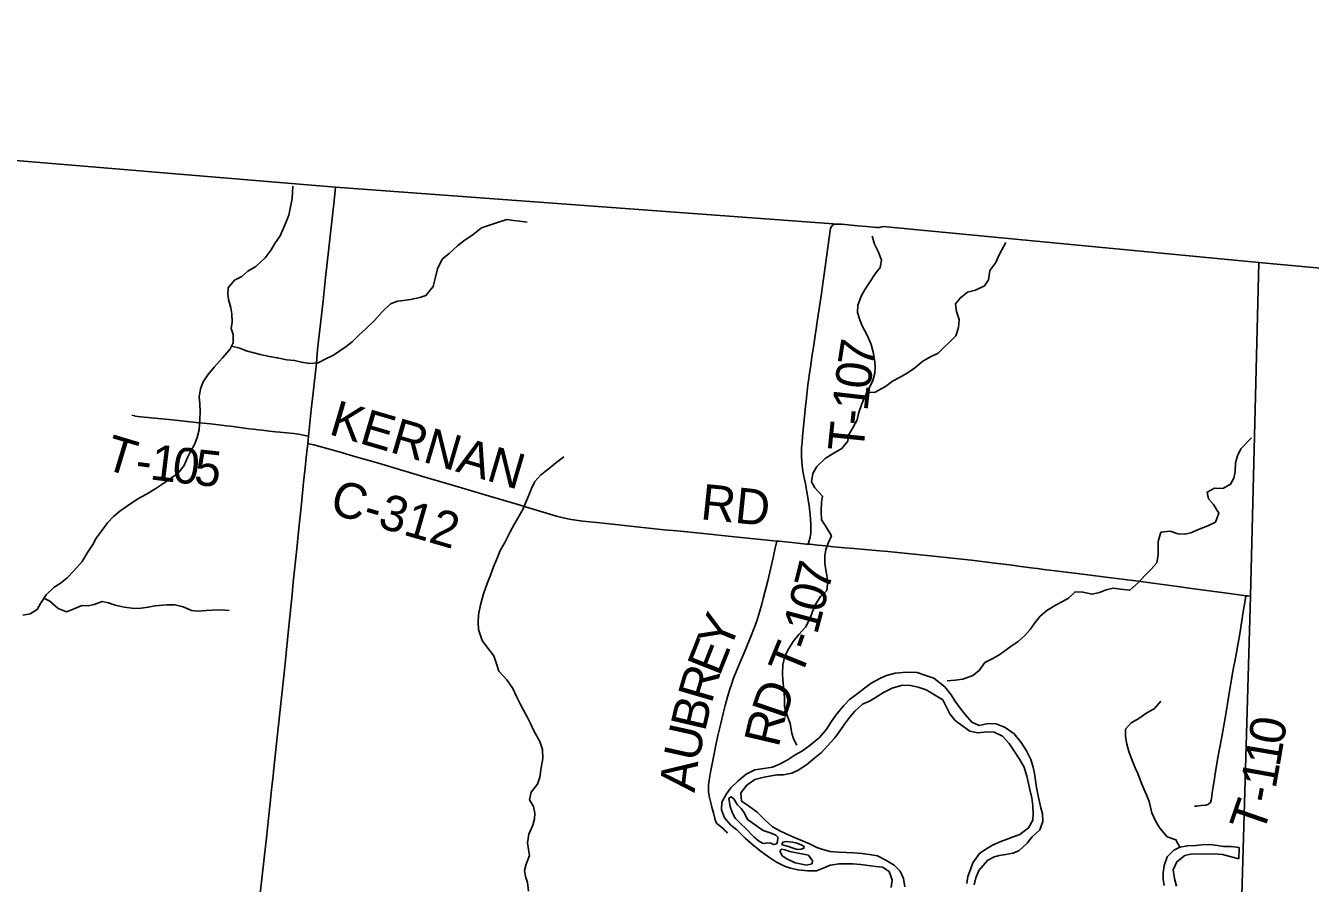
# Model space of a CAD drawing. Extents: x 1451455 to 1749751, y 218250 to 574981.
# Drawn here: x 1571350 to 1582173, y 452009 to 459234 of the extents above; entities that cross this region are included whole.
import ezdxf

# ---------------------------------------------------------------- set-up
doc = ezdxf.new("R2010")
doc.units = 0
for name, color, linetype in [('GM_X_Adjacent_County', 7, 'Continuous'), ('GM_X_County', 7, 'Continuous'), ('GM_X_County_Road', 7, 'Continuous'), ('GM_X_County_Road_Text', 7, 'Continuous'), ('GM_X_Major_River', 7, 'Continuous'), ('GM_X_Minor_River', 7, 'Continuous'), ('GM_X_State_Route', 7, 'Continuous'), ('GM_X_Township', 7, 'Continuous'), ('GM_X_Township_Road', 7, 'Continuous'), ('GM_X_Township_Road_Text', 7, 'Continuous')]:
    doc.layers.add(name, color=color, linetype=linetype)

msp = doc.modelspace()

# ---------------------------------------------------------------- linework, layer by layer
at = {"layer": 'GM_X_Adjacent_County'}
for points in [[(1582867, 457136), (1581739, 457239), (1578575, 457541), (1578555, 457536), (1578544, 457534), (1578534, 457533), (1578526, 457533), (1578517, 457534), (1578433, 457542), (1578361, 457549), (1578224, 457561), (1578209, 457562), (1578194, 457563), (1578192, 457563), (1573961, 457874), (1570793, 458137)], [(1580602, 418918), (1580746, 423359), (1580874, 427644), (1580979, 430971), (1581014, 432385), (1581190, 438279), (1581383, 444781), (1581567, 450939), (1581670, 454427), (1581739, 457239), (1582867, 457136), (1582883, 457135), (1588502, 456667), (1590579, 456501), (1590479, 454965), (1590388, 454199), (1590303, 452833), (1590219, 451466), (1590110, 449807), (1590085, 449419), (1590007, 448309), (1590719, 448267), (1592674, 448158)]]:
    msp.add_lwpolyline(points, dxfattribs=at)
at = {"layer": 'GM_X_County'}
msp.add_lwpolyline([(1581190, 438279), (1581383, 444781), (1581567, 450939), (1581670, 454427), (1581739, 457239), (1578575, 457541), (1578555, 457536), (1578544, 457534), (1578534, 457533), (1578526, 457533), (1578517, 457534), (1578433, 457542), (1578361, 457549), (1578224, 457561), (1578209, 457562), (1578194, 457563), (1578192, 457563), (1578192, 457563), (1573961, 457874), (1570793, 458137), (1565757, 458561), (1558990, 459152), (1557881, 459234)], dxfattribs=at)
at = {"layer": 'GM_X_County_Road'}
for points in [[(1573726, 455715), (1573737, 455712), (1573778, 455703), (1573828, 455690), (1573990, 455643), (1574132, 455603), (1574324, 455547), (1574733, 455426), (1574947, 455363), (1575259, 455270), (1575488, 455202), (1575627, 455161), (1575821, 455103), (1575878, 455089), (1575946, 455075), (1576043, 455060), (1576163, 455048), (1576320, 455031), (1576470, 455015), (1576626, 454999), (1576729, 454988), (1576840, 454977), (1577060, 454955), (1577321, 454929), (1577517, 454909), (1577625, 454897), (1577678, 454892)], [(1577678, 454892), (1577697, 454890), (1577804, 454879), (1577928, 454867), (1577943, 454866)], [(1577943, 454866), (1577958, 454865), (1578023, 454858), (1578091, 454851), (1578156, 454844), (1578251, 454836), (1578326, 454829), (1578512, 454813), (1578613, 454803), (1578750, 454790), (1578972, 454768), (1579076, 454757), (1579320, 454730), (1579451, 454714), (1579516, 454706), (1579639, 454691), (1579734, 454679), (1579844, 454665), (1579875, 454660), (1579929, 454653), (1580045, 454638), (1580187, 454621), (1580298, 454608), (1580451, 454588), (1580726, 454555), (1580846, 454538), (1581056, 454510), (1581173, 454493), (1581491, 454450), (1581630, 454432)], [(1581630, 454432), (1581645, 454430), (1581670, 454427)]]:
    msp.add_lwpolyline(points, dxfattribs=at)
at = {"layer": 'GM_X_Major_River'}
msp.add_line((1581571, 452214), (1581574, 452311), dxfattribs=at)
for points in [[(1579094, 453665), (1579000, 453738), (1578934, 453759), (1578860, 453786), (1578810, 453789), (1578740, 453784), (1578676, 453778), (1578603, 453759), (1578552, 453738), (1578473, 453695), (1578416, 453654), (1578341, 453595), (1578290, 453556), (1578239, 453503), (1578177, 453426), (1578130, 453361), (1578099, 453309), (1578039, 453238), (1577960, 453174), (1577894, 453125), (1577832, 453090), (1577766, 453045), (1577700, 453012), (1577641, 452987), (1577568, 452977), (1577494, 452966), (1577421, 452927), (1577352, 452873), (1577290, 452814), (1577255, 452762), (1577214, 452691), (1577213, 452627), (1577239, 452560), (1577290, 452499), (1577342, 452458), (1577411, 452389), (1577480, 452331), (1577547, 452278), (1577609, 452233), (1577676, 452186), (1577742, 452154), (1577793, 452135), (1577857, 452122), (1577937, 452115), (1578012, 452115), (1578070, 452136), (1578129, 452161), (1578204, 452172), (1578256, 452173), (1578320, 452172), (1578386, 452167), (1578512, 452150), (1578568, 452145), (1578626, 452108), (1578651, 452038), (1578643, 451974)], [(1578758, 451980), (1578745, 452050), (1578718, 452112), (1578667, 452161), (1578598, 452205), (1578528, 452240), (1578460, 452251), (1578394, 452259), (1578328, 452266), (1578266, 452269), (1578199, 452270), (1578129, 452277), (1578067, 452293), (1578015, 452310), (1577948, 452345), (1577894, 452368), (1577834, 452393), (1577757, 452427), (1577703, 452450), (1577643, 452485), (1577576, 452546), (1577513, 452607), (1577440, 452661), (1577381, 452700), (1577376, 452770), (1577425, 452837), (1577494, 452882), (1577573, 452903), (1577631, 452913), (1577682, 452923), (1577734, 452922), (1577805, 452938), (1577859, 452961), (1577928, 453006), (1578000, 453065), (1578055, 453112), (1578102, 453163), (1578167, 453234), (1578213, 453297), (1578250, 453349), (1578291, 453406), (1578336, 453459), (1578400, 453518), (1578466, 453545), (1578525, 453582), (1578576, 453615), (1578651, 453652), (1578736, 453678), (1578806, 453675), (1578868, 453660), (1578938, 453639), (1579076, 453555)], [(1579342, 451996), (1579355, 452054), (1579380, 452117), (1579453, 452202), (1579503, 452228), (1579553, 452243), (1579606, 452251), (1579666, 452264), (1579716, 452283), (1579789, 452348), (1579830, 452400), (1579895, 452459), (1579921, 452529), (1579916, 452595), (1579903, 452645), (1579880, 452746), (1579865, 452816), (1579858, 452876), (1579849, 452934), (1579837, 452987), (1579818, 453053), (1579783, 453124), (1579738, 453196), (1579677, 453269), (1579602, 453322), (1579526, 453351), (1579458, 453354), (1579384, 453339), (1579322, 453366), (1579265, 453431), (1579224, 453485), (1579178, 453546), (1579147, 453596), (1579094, 453665)], [(1579076, 453555), (1579102, 453503), (1579135, 453436), (1579182, 453380), (1579234, 453341), (1579305, 453290), (1579373, 453277), (1579451, 453284), (1579509, 453281), (1579581, 453248), (1579636, 453186), (1579675, 453129), (1579724, 453054), (1579763, 452986), (1579786, 452911), (1579800, 452849), (1579809, 452799), (1579826, 452728), (1579835, 452662), (1579838, 452596), (1579834, 452542), (1579799, 452476), (1579726, 452419), (1579670, 452400), (1579619, 452381), (1579567, 452361), (1579495, 452330), (1579438, 452297), (1579386, 452259), (1579330, 452180), (1579310, 452124), (1579289, 452066), (1579278, 452008)], [(1577563, 452454), (1577469, 452520), (1577432, 452545), (1577407, 452601), (1577377, 452638), (1577344, 452674), (1577315, 452721), (1577293, 452737), (1577273, 452726)], [(1577273, 452726), (1577285, 452657), (1577306, 452601), (1577328, 452557), (1577373, 452512), (1577420, 452467), (1577485, 452401), (1577523, 452367), (1577557, 452348), (1577573, 452344), (1577599, 452349), (1577625, 452347), (1577657, 452336), (1577675, 452340), (1577685, 452354), (1577688, 452398), (1577670, 452414), (1577630, 452431), (1577563, 452454)], [(1577946, 452245), (1577830, 452269), (1577788, 452276), (1577746, 452291), (1577720, 452297), (1577704, 452283)], [(1577758, 452362), (1577729, 452355), (1577721, 452337), (1577735, 452329), (1577777, 452320), (1577815, 452305), (1577851, 452295), (1577883, 452296), (1577907, 452304), (1577909, 452318), (1577883, 452332), (1577848, 452347)], [(1577848, 452347), (1577810, 452355), (1577758, 452362)], [(1581574, 452311), (1581506, 452319), (1581442, 452319), (1581390, 452326), (1581326, 452335), (1581260, 452332), (1581208, 452326), (1581138, 452325), (1581075, 452314), (1581023, 452287), (1580968, 452231), (1580941, 452159), (1580933, 452098), (1580932, 452043), (1580943, 451989)], [(1577704, 452283), (1577723, 452241), (1577763, 452214), (1577832, 452181), (1577876, 452172), (1577928, 452163), (1577975, 452174), (1577979, 452198), (1577946, 452245)], [(1581045, 451986), (1581028, 452050), (1581019, 452122), (1581048, 452190), (1581115, 452243), (1581165, 452255), (1581237, 452258), (1581289, 452253), (1581361, 452258), (1581433, 452251), (1581505, 452232), (1581571, 452214)]]:
    msp.add_lwpolyline(points, dxfattribs=at)
at = {"layer": 'GM_X_Minor_River'}
for points in [[(1571327, 454269), (1571387, 454278), (1571446, 454315), (1571475, 454367), (1571523, 454440), (1571590, 454505), (1571641, 454536), (1571700, 454581), (1571757, 454640), (1571825, 454721), (1571870, 454796), (1571915, 454862), (1571945, 454917), (1571994, 454984), (1572039, 455046), (1572090, 455099), (1572143, 455144), (1572208, 455189), (1572294, 455249), (1572369, 455286), (1572448, 455335), (1572498, 455368), (1572578, 455424), (1572633, 455461), (1572686, 455529), (1572713, 455596), (1572740, 455648), (1572773, 455707), (1572795, 455765), (1572812, 455829), (1572818, 455923), (1572819, 455979), (1572816, 456047), (1572813, 456107), (1572824, 456175), (1572845, 456235), (1572886, 456292), (1572938, 456357), (1573009, 456436), (1573069, 456507), (1573098, 456562), (1573099, 456633), (1573082, 456683), (1573089, 456737), (1573086, 456807), (1573079, 456857), (1573059, 456926), (1573053, 456976), (1573056, 457026), (1573110, 457091), (1573172, 457122), (1573223, 457165), (1573288, 457206), (1573368, 457279), (1573417, 457346), (1573450, 457399), (1573494, 457465), (1573523, 457528), (1573544, 457582), (1573567, 457637), (1573580, 457709), (1573596, 457777), (1573601, 457883)], [(1573083, 456533), (1573153, 456517), (1573209, 456494), (1573271, 456477), (1573325, 456464), (1573403, 456447), (1573469, 456436), (1573551, 456418), (1573615, 456413), (1573673, 456398), (1573743, 456389), (1573815, 456394), (1573878, 456426), (1573943, 456459), (1574050, 456532), (1574101, 456571), (1574156, 456626), (1574220, 456683), (1574289, 456750), (1574354, 456822), (1574424, 456891), (1574483, 456914), (1574533, 456919), (1574591, 456926), (1574670, 456945), (1574722, 456962), (1574782, 457037), (1574799, 457103), (1574819, 457187), (1574860, 457266), (1574917, 457315), (1574987, 457378), (1575041, 457421), (1575121, 457476), (1575190, 457530), (1575242, 457548), (1575317, 457574), (1575404, 457601), (1575460, 457594), (1575514, 457587), (1575574, 457580)], [(1577846, 453174), (1577819, 453225), (1577806, 453275), (1577791, 453355), (1577761, 453438), (1577744, 453498), (1577743, 453570), (1577738, 453642), (1577728, 453719), (1577725, 453777), (1577730, 453849), (1577747, 453923), (1577779, 453986), (1577816, 454046), (1577863, 454105), (1577920, 454168), (1577960, 454243), (1577979, 454299), (1578008, 454363), (1578047, 454424), (1578099, 454475), (1578105, 454527), (1578103, 454585), (1578095, 454637), (1578083, 454700), (1578082, 454768), (1578091, 454820), (1578114, 454879), (1578139, 454937), (1578088, 455020), (1578055, 455071), (1578051, 455145), (1578056, 455219), (1578063, 455271), (1577998, 455340), (1577971, 455390), (1577982, 455462), (1578015, 455520), (1578087, 455589), (1578154, 455629), (1578225, 455672), (1578276, 455733), (1578281, 455785), (1578322, 455853), (1578356, 455914), (1578367, 455966), (1578396, 456048), (1578426, 456121), (1578453, 456175), (1578488, 456246), (1578505, 456306), (1578508, 456356), (1578505, 456406), (1578492, 456472), (1578472, 456549), (1578441, 456626), (1578396, 456710), (1578375, 456763), (1578358, 456817), (1578361, 456879), (1578391, 456961), (1578424, 457014), (1578459, 457070), (1578507, 457143), (1578548, 457196), (1578561, 457258), (1578534, 457327), (1578501, 457393), (1578481, 457460)], [(1579609, 457407), (1579552, 457303), (1579525, 457239), (1579474, 457172), (1579461, 457094), (1579429, 457042), (1579352, 457005), (1579286, 456990), (1579225, 456942), (1579185, 456891), (1579192, 456826), (1579215, 456758), (1579210, 456690), (1579187, 456622), (1579038, 456475)], [(1578437, 456145), (1578508, 456146), (1578593, 456194), (1578654, 456239), (1578711, 456270), (1578776, 456307), (1578839, 456348), (1578908, 456409), (1578973, 456444), (1579038, 456475)], [(1579114, 453715), (1579180, 453720), (1579245, 453728), (1579331, 453759), (1579382, 453802), (1579432, 453870), (1579505, 453905), (1579557, 453936), (1579652, 454007), (1579713, 454046), (1579767, 454096), (1579812, 454147), (1579851, 454203), (1579897, 454259), (1579952, 454306), (1580033, 454355), (1580085, 454383), (1580135, 454412), (1580192, 454465), (1580256, 454463), (1580334, 454444), (1580398, 454459), (1580454, 454480), (1580511, 454496), (1580575, 454487), (1580652, 454478), (1580729, 454547), (1580776, 454599), (1580833, 454654), (1580879, 454710), (1580892, 454779), (1580891, 454838), (1580890, 454888), (1580915, 454967), (1580991, 454975), (1581058, 454952), (1581116, 454949), (1581167, 454962), (1581237, 454992), (1581309, 455021), (1581374, 455050), (1581401, 455126), (1581358, 455199), (1581314, 455249), (1581305, 455305), (1581365, 455337), (1581437, 455334), (1581502, 455371), (1581530, 455423), (1581539, 455475), (1581544, 455551), (1581559, 455611), (1581589, 455668), (1581677, 455762)], [(1575585, 451943), (1575578, 452017), (1575561, 452067), (1575554, 452118), (1575567, 452171), (1575596, 452243), (1575587, 452293), (1575578, 452349), (1575588, 452423), (1575623, 452499), (1575638, 452551), (1575639, 452601), (1575628, 452657), (1575595, 452712), (1575608, 452777), (1575662, 452844), (1575681, 452902), (1575692, 452984), (1575706, 453060), (1575703, 453136), (1575682, 453203), (1575634, 453288), (1575603, 453356), (1575574, 453411), (1575545, 453467), (1575517, 453520), (1575485, 453583), (1575454, 453651), (1575403, 453722), (1575336, 453797), (1575317, 453858), (1575294, 453926), (1575243, 453991), (1575196, 454054), (1575166, 454147), (1575163, 454207), (1575166, 454271), (1575182, 454355), (1575208, 454448), (1575237, 454534), (1575265, 454606), (1575292, 454675), (1575317, 454733), (1575349, 454812), (1575386, 454880), (1575432, 454971), (1575469, 455037), (1575504, 455098), (1575542, 455163), (1575563, 455221), (1575588, 455279), (1575611, 455334), (1575640, 455394), (1575689, 455451), (1575748, 455496), (1575815, 455549), (1575885, 455602)], [(1571504, 454412), (1571554, 454385), (1571625, 454324), (1571694, 454295), (1571763, 454324), (1571824, 454349), (1571876, 454346), (1571926, 454357), (1571995, 454382), (1572047, 454373), (1572105, 454352), (1572181, 454334), (1572267, 454323), (1572323, 454326), (1572383, 454335), (1572440, 454346), (1572540, 454354), (1572608, 454355), (1572678, 454339), (1572746, 454306), (1572802, 454301), (1572870, 454306), (1572922, 454311), (1572993, 454314), (1573065, 454308)], [(1581075, 452314), (1581041, 452374), (1580968, 452399), (1580904, 452472), (1580871, 452529), (1580838, 452603), (1580815, 452698), (1580794, 452754), (1580770, 452804), (1580749, 452857), (1580720, 452933), (1580698, 452983), (1580663, 453066), (1580644, 453118), (1580627, 453180), (1580616, 453245), (1580616, 453307), (1580665, 453362), (1580729, 453396), (1580788, 453439), (1580859, 453482), (1580915, 453544)]]:
    msp.add_lwpolyline(points, dxfattribs=at)
at = {"layer": 'GM_X_State_Route'}
msp.add_lwpolyline([(1573324, 451901), (1573342, 452071), (1573358, 452221), (1573381, 452416), (1573393, 452530), (1573411, 452683), (1573425, 452824), (1573434, 452912), (1573439, 452951), (1573450, 453055), (1573470, 453241), (1573480, 453342), (1573502, 453550), (1573527, 453779), (1573544, 453948), (1573564, 454147), (1573594, 454441), (1573605, 454546), (1573635, 454826), (1573650, 454973), (1573674, 455205), (1573692, 455387), (1573701, 455485), (1573716, 455622), (1573726, 455715), (1573732, 455777), (1573735, 455802), (1573756, 455997), (1573773, 456141), (1573799, 456392), (1573810, 456506), (1573856, 456916), (1573877, 457112), (1573902, 457335), (1573923, 457536), (1573948, 457758), (1573961, 457874)], dxfattribs=at)
at = {"layer": 'GM_X_Township'}
msp.add_lwpolyline([(1581190, 438279), (1581383, 444781), (1581567, 450939), (1581670, 454427), (1581739, 457239), (1578575, 457541), (1578555, 457536), (1578544, 457534), (1578534, 457533), (1578526, 457533), (1578517, 457534), (1578433, 457542), (1578361, 457549), (1578224, 457561), (1578209, 457562), (1578194, 457563), (1578192, 457563), (1573961, 457874), (1570793, 458137), (1565757, 458561), (1558990, 459152), (1557881, 459234)], dxfattribs=at)
at = {"layer": 'GM_X_Township_Road'}
for points in [[(1577943, 454866), (1577945, 454874), (1577959, 454924), (1577964, 454959), (1577966, 454992), (1577965, 455035), (1577960, 455115), (1577954, 455163), (1577950, 455193), (1577949, 455203), (1577940, 455260), (1577932, 455306), (1577927, 455340), (1577920, 455374), (1577913, 455410), (1577904, 455449), (1577897, 455485), (1577892, 455526), (1577889, 455560), (1577885, 455607), (1577885, 455643), (1577887, 455678), (1577891, 455723), (1577896, 455776), (1577907, 455882), (1577915, 455970), (1577920, 456029), (1577925, 456070), (1577933, 456152), (1577940, 456207), (1577948, 456262), (1577952, 456290), (1577961, 456353), (1577974, 456442), (1577989, 456544), (1578022, 456758), (1578056, 456979), (1578067, 457061), (1578078, 457142), (1578098, 457285), (1578120, 457448), (1578129, 457509), (1578132, 457528)], [(1578132, 457528), (1578137, 457538), (1578141, 457546), (1578145, 457551), (1578153, 457557), (1578159, 457559), (1578165, 457561), (1578172, 457562), (1578181, 457563), (1578194, 457563), (1578209, 457562), (1578224, 457561), (1578361, 457549), (1578433, 457542), (1578517, 457534), (1578526, 457533), (1578534, 457533), (1578544, 457534), (1578555, 457536), (1578575, 457541)], [(1572245, 455954), (1572270, 455946), (1572273, 455945), (1572318, 455940), (1572380, 455934)], [(1572380, 455934), (1572585, 455913), (1572786, 455891), (1572907, 455880), (1573041, 455864), (1573075, 455859), (1573193, 455844), (1573234, 455839), (1573267, 455835), (1573313, 455830), (1573342, 455826), (1573404, 455819), (1573456, 455813), (1573491, 455809), (1573609, 455797), (1573648, 455792), (1573717, 455780), (1573732, 455777)], [(1577264, 452432), (1577251, 452446), (1577239, 452456), (1577231, 452464), (1577185, 452503), (1577174, 452513), (1577166, 452528), (1577157, 452555), (1577146, 452603), (1577135, 452639), (1577129, 452665), (1577117, 452708), (1577109, 452743), (1577103, 452779), (1577102, 452808), (1577104, 452839), (1577108, 452879), (1577119, 452944), (1577136, 453028), (1577171, 453202), (1577184, 453264), (1577206, 453356), (1577226, 453439), (1577243, 453506), (1577263, 453581), (1577283, 453644), (1577296, 453685), (1577314, 453736), (1577367, 453865), (1577402, 453951), (1577422, 453999), (1577453, 454074), (1577496, 454180), (1577515, 454238), (1577532, 454293), (1577552, 454360), (1577564, 454407), (1577602, 454557), (1577627, 454667), (1577650, 454764), (1577662, 454820), (1577678, 454892)], [(1581196, 452660), (1581217, 452660), (1581254, 452663), (1581292, 452667), (1581301, 452669), (1581311, 452673), (1581319, 452678), (1581329, 452687), (1581334, 452695), (1581336, 452701), (1581338, 452709), (1581340, 452723), (1581350, 452792), (1581359, 452856), (1581373, 452947), (1581395, 453069), (1581427, 453243), (1581458, 453418), (1581483, 453573), (1581516, 453761), (1581527, 453823), (1581541, 453892), (1581570, 454062), (1581578, 454111), (1581607, 454297), (1581623, 454391), (1581630, 454432)]]:
    msp.add_lwpolyline(points, dxfattribs=at)

# ---------------------------------------------------------------- texts
at = {"layer": 'GM_X_County_Road_Text'}
for s, rotation, p in [('KERNAN', 343.6468, (1573895, 455795)), ('C-312', 343.7959, (1573900, 455129)), ('RD', 354.0933, (1577029, 455077))]:
    msp.add_text(s, height=300, rotation=rotation, dxfattribs=at).set_placement(p)
at = {"layer": 'GM_X_Township_Road_Text'}
for s, rotation, p in [('7', 81.1365, (1578486, 456343)), ('0', 82.5768, (1578463, 456162)), ('1', 83.4785, (1578442, 455980)), ('-', 83.9865, (1578429, 455858)), ('T', 84.1508, (1578406, 455635)), ('T', 343.2004, (1571997, 455505)), ('1', 353.0482, (1572389, 455413)), ('0', 353.5626, (1572576, 455390)), ('5', 353.681, (1572760, 455369)), ('-', 352.5103, (1572264, 455429)), ('7', 75.8159, (1578111, 454458)), ('0', 75.7384, (1578065, 454279)), ('Y', 68.0944, (1577277, 453954)), ('1', 75.0804, (1578017, 454096)), ('E', 68.382, (1577195, 453745)), ('T', 67.8476, (1577877, 453733)), ('-', 70.2719, (1577967, 453954)), ('R', 73.7093, (1577128, 453516)), ('D', 71.2131, (1577746, 453379)), ('B', 76.8328, (1577073, 453280)), ('R', 76.7627, (1577692, 453146)), ('0', 80.4427, (1581944, 453165)), ('U', 77.4898, (1577016, 453023)), ('1', 80.3341, (1581913, 452982)), ('A', 83.2785, (1576986, 452769)), ('1', 79.8979, (1581880, 452798)), ('T', 70.9274, (1581771, 452415)), ('-', 79.3774, (1581857, 452674))]:
    msp.add_text(s, height=300, rotation=rotation, dxfattribs=at).set_placement(p)

doc.saveas('drawing.dxf')
